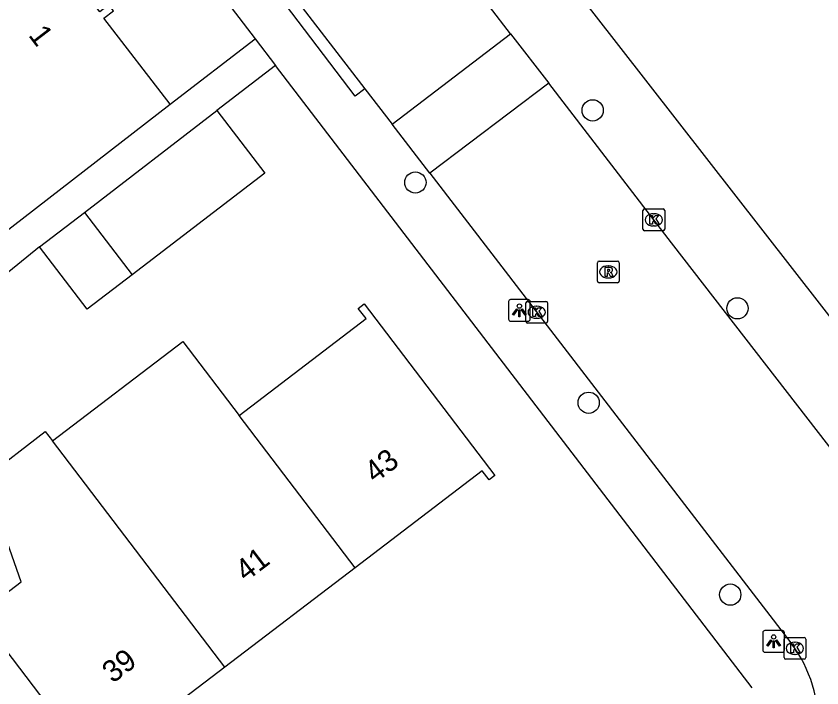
# Model space of a CAD drawing. Extents: x 159353 to 160616, y 385893 to 387321.
# Drawn here: x 160357.73 to 160394.87, y 386529.21 to 386560.14 of the extents above; entities that cross this region are included whole.
import ezdxf

# ---------------------------------------------------------------- set-up
doc = ezdxf.new("R2010")
doc.units = 0
for name, color, linetype in [('IMGEO_Boom', 7, 'Continuous'), ('IMGEO_Kolk', 7, 'Continuous'), ('IMGEO_Lichtpunt', 7, 'Continuous'), ('IMGEO_Pand', 7, 'Continuous'), ('IMGEO_Pand_nummerreeks', 7, 'Continuous'), ('IMGEO_Rijbaan_lokaal_open', 7, 'Continuous'), ('IMGEO_Rioolput', 7, 'Continuous'), ('IMGEO_Voetpad_open', 7, 'Continuous')]:
    doc.layers.add(name, color=color, linetype=linetype)

msp = doc.modelspace()

# ---------------------------------------------------------------- linework, layer by layer
at = {"layer": 'IMGEO_Boom'}
for centre in [(160384.301, 386555.804), (160376.133, 386552.483), (160390.976, 386546.689), (160384.12, 386542.342), (160390.645, 386533.508)]:
    msp.add_circle(centre, 0.489, dxfattribs=at)
at = {"layer": 'IMGEO_Kolk'}
for p, q in [((160386.621, 386550.338), (160386.621, 386551.19)), ((160386.696, 386551.264), (160387.548, 386551.264)), ((160387.109, 386551.044), (160387.134, 386551.044)), ((160387.622, 386551.19), (160387.622, 386550.338)), ((160387.132, 386550.484), (160387.107, 386550.484)), ((160387.548, 386550.264), (160386.696, 386550.264)), ((160381.299, 386547.009), (160382.151, 386547.009)), ((160381.224, 386546.083), (160381.224, 386546.935)), ((160381.712, 386546.789), (160381.737, 386546.789)), ((160382.225, 386546.935), (160382.225, 386546.083)), ((160381.735, 386546.229), (160381.71, 386546.229)), ((160382.151, 386546.009), (160381.299, 386546.009)), ((160393.122, 386530.608), (160393.122, 386531.46)), ((160393.197, 386531.534), (160394.049, 386531.534)), ((160394.123, 386531.46), (160394.123, 386530.608)), ((160393.61, 386531.314), (160393.635, 386531.314)), ((160393.633, 386530.754), (160393.608, 386530.754)), ((160394.049, 386530.534), (160393.197, 386530.534))]:
    msp.add_line(p, q, dxfattribs=at)
for points in [[(160386.621, 386550.338), (160386.621, 386551.19)], [(160386.696, 386551.264), (160387.548, 386551.264)], [(160387.622, 386551.19), (160387.622, 386550.338)], [(160386.942, 386550.964), (160387.065, 386550.964), (160387.065, 386550.813), (160387.195, 386550.964), (160387.359, 386550.964), (160387.213, 386550.813), (160387.366, 386550.564), (160387.214, 386550.564), (160387.129, 386550.728), (160387.065, 386550.661), (160387.065, 386550.564), (160386.942, 386550.564), (160386.942, 386550.964)], [(160387.548, 386550.264), (160386.696, 386550.264)], [(160381.299, 386547.009), (160382.151, 386547.009)], [(160381.224, 386546.083), (160381.224, 386546.935)], [(160381.545, 386546.709), (160381.668, 386546.709), (160381.668, 386546.558), (160381.798, 386546.709), (160381.962, 386546.709), (160381.816, 386546.558), (160381.969, 386546.309), (160381.817, 386546.309), (160381.732, 386546.473), (160381.668, 386546.406), (160381.668, 386546.309), (160381.545, 386546.309), (160381.545, 386546.709)], [(160382.225, 386546.935), (160382.225, 386546.083)], [(160382.151, 386546.009), (160381.299, 386546.009)], [(160393.122, 386530.608), (160393.122, 386531.46)], [(160393.197, 386531.534), (160394.049, 386531.534)], [(160394.123, 386531.46), (160394.123, 386530.608)], [(160393.443, 386531.234), (160393.566, 386531.234), (160393.566, 386531.083), (160393.696, 386531.234), (160393.86, 386531.234), (160393.714, 386531.083), (160393.867, 386530.834), (160393.715, 386530.834), (160393.63, 386530.998), (160393.566, 386530.931), (160393.566, 386530.834), (160393.443, 386530.834), (160393.443, 386531.234)], [(160394.049, 386530.534), (160393.197, 386530.534)]]:
    msp.add_lwpolyline(points, dxfattribs=at)
for centre, start, end in [((160386.698, 386551.188), 91.552, 178.448), ((160386.698, 386551.188), 91.552, 178.448), ((160387.546, 386551.188), 1.552, 88.448), ((160387.546, 386551.188), 1.552, 88.448), ((160386.698, 386550.34), 181.552, 268.448), ((160386.698, 386550.34), 181.552, 268.448), ((160387.546, 386550.34), 271.552, 358.448), ((160387.546, 386550.34), 271.552, 358.448), ((160381.301, 386546.933), 91.552, 178.448), ((160381.301, 386546.933), 91.552, 178.448), ((160382.149, 386546.933), 1.552, 88.448), ((160382.149, 386546.933), 1.552, 88.448), ((160381.301, 386546.085), 181.552, 268.448), ((160381.301, 386546.085), 181.552, 268.448), ((160382.149, 386546.085), 271.552, 358.448), ((160382.149, 386546.085), 271.552, 358.448), ((160393.199, 386531.458), 91.552, 178.448), ((160393.199, 386531.458), 91.552, 178.448), ((160394.047, 386531.458), 1.552, 88.448), ((160394.047, 386531.458), 1.552, 88.448), ((160393.199, 386530.61), 181.552, 268.448), ((160393.199, 386530.61), 181.552, 268.448), ((160394.047, 386530.61), 271.552, 358.448), ((160394.047, 386530.61), 271.552, 358.448)]:
    msp.add_arc(centre, 0.0765, start, end, dxfattribs=at)
for centre, major_axis, ratio, start_param, end_param in [((160387.108, 386550.764), (-0.387, 0.002), 0.722429, 4.712389, 7.853982), ((160387.133, 386550.764), (-0.39, 0.002), 0.717154, 1.570796, 4.712389), ((160381.711, 386546.509), (-0.387, 0.002), 0.722429, 4.712389, 7.853982), ((160381.736, 386546.509), (-0.39, 0.002), 0.717154, 1.570796, 4.712389), ((160393.609, 386531.034), (-0.387, 0.002), 0.722429, 4.712389, 7.853982), ((160393.634, 386531.034), (-0.39, 0.002), 0.717154, 1.570796, 4.712389)]:
    msp.add_ellipse(centre, major_axis=major_axis, ratio=ratio, start_param=start_param, end_param=end_param, dxfattribs=at)
at = {"layer": 'IMGEO_Lichtpunt'}
for p, q in [((160380.427, 386546.998), (160380.427, 386546.191)), ((160380.427, 386546.998), (160380.427, 386546.191)), ((160381.329, 386547.093), (160380.521, 386547.093)), ((160381.329, 386547.093), (160380.521, 386547.093)), ((160381.423, 386546.191), (160381.423, 386546.998)), ((160381.423, 386546.191), (160381.423, 386546.998)), ((160380.521, 386546.097), (160381.329, 386546.097)), ((160380.521, 386546.097), (160381.329, 386546.097)), ((160392.146, 386531.759), (160392.146, 386530.952)), ((160392.146, 386531.759), (160392.146, 386530.952)), ((160393.048, 386531.854), (160392.24, 386531.854)), ((160393.048, 386531.854), (160392.24, 386531.854)), ((160393.142, 386530.952), (160393.142, 386531.759)), ((160393.142, 386530.952), (160393.142, 386531.759)), ((160392.24, 386530.858), (160393.048, 386530.858)), ((160392.24, 386530.858), (160393.048, 386530.858))]:
    msp.add_line(p, q, dxfattribs=at)
for points in [[(160380.801, 386546.662), (160380.84, 386546.634), (160380.652, 386546.372), (160380.614, 386546.399), (160380.801, 386546.662)], [(160380.903, 386546.614), (160380.95, 386546.614), (160380.95, 386546.292), (160380.903, 386546.292), (160380.903, 386546.614)], [(160381.013, 386546.634), (160381.051, 386546.661), (160381.238, 386546.399), (160381.199, 386546.371), (160381.013, 386546.634)], [(160392.52, 386531.423), (160392.559, 386531.395), (160392.371, 386531.133), (160392.333, 386531.16), (160392.52, 386531.423)], [(160392.622, 386531.375), (160392.669, 386531.375), (160392.669, 386531.053), (160392.622, 386531.053), (160392.622, 386531.375)], [(160392.732, 386531.395), (160392.77, 386531.422), (160392.957, 386531.16), (160392.918, 386531.132), (160392.732, 386531.395)]]:
    msp.add_lwpolyline(points, dxfattribs=at)
for centre in [(160380.926, 386546.796), (160392.645, 386531.557)]:
    msp.add_circle(centre, 0.0994, dxfattribs=at)
for centre, start, end in [((160380.521, 386546.998), 90, 180), ((160380.521, 386546.998), 90, 180), ((160381.329, 386546.998), 0, 90), ((160381.329, 386546.998), 0, 90), ((160380.521, 386546.191), 180, 270), ((160380.521, 386546.191), 180, 270), ((160381.329, 386546.191), 270, 0), ((160381.329, 386546.191), 270, 360), ((160392.24, 386531.759), 90, 180), ((160392.24, 386531.759), 90, 180), ((160393.048, 386531.759), 0, 90), ((160393.048, 386531.759), 0, 90), ((160392.24, 386530.952), 180, 270), ((160392.24, 386530.952), 180, 270), ((160393.048, 386530.952), 270, 0), ((160393.048, 386530.952), 270, 360)]:
    msp.add_arc(centre, 0.0946, start, end, dxfattribs=at)
at = {"layer": 'IMGEO_Pand'}
for points in [[(160364.825, 386556.083), (160361.78, 386560.047), (160362.215, 386560.382), (160361.998, 386560.665), (160361.584, 386560.347), (160357.117, 386566.165)], [(160346.302, 386546.33), (160348.51, 386543.473), (160364.825, 386556.083)], [(160360.876, 386551.107), (160366.988, 386555.793)], [(160366.988, 386555.793), (160369.193, 386552.917), (160363.073, 386548.225)], [(160358.806, 386549.52), (160360.876, 386551.107)], [(160360.876, 386551.107), (160363.073, 386548.225)], [(160363.073, 386548.225), (160361.011, 386546.644), (160358.806, 386549.52)], [(160368.006, 386541.753), (160373.859, 386546.215), (160373.5, 386546.686), (160373.771, 386546.892), (160379.795, 386538.99), (160379.528, 386538.787), (160379.209, 386539.205), (160373.352, 386534.74)], [(160359.405, 386540.583), (160365.409, 386545.16), (160368.006, 386541.753)], [(160373.352, 386534.74), (160368.006, 386541.753)], [(160355.999, 386532.6), (160357.964, 386534.098), (160356.267, 386538.875), (160359.076, 386541.015), (160359.405, 386540.583)], [(160367.348, 386530.163), (160359.405, 386540.583)], [(160373.352, 386534.74), (160367.348, 386530.163)], [(160361.345, 386525.587), (160355.999, 386532.6)], [(160367.348, 386530.163), (160361.345, 386525.587)]]:
    msp.add_lwpolyline(points, dxfattribs=at)
at = {"layer": 'IMGEO_Rijbaan_lokaal_open'}
for points in [[(160380.523, 386559.335), (160375.676, 386565.631), (160375.32, 386566.148)], [(160367.923, 386564.445), (160373.807, 386556.798)], [(160375.061, 386555.169), (160380.523, 386559.335)], [(160380.523, 386559.335), (160382.28, 386557.053)], [(160382.28, 386557.053), (160376.798, 386552.912)], [(160395.664, 386539.75), (160387.932, 386549.71), (160382.28, 386557.053)], [(160373.807, 386556.798), (160375.061, 386555.169)], [(160376.798, 386552.912), (160375.061, 386555.169)], [(160376.798, 386552.912), (160393.443, 386531.282)]]:
    msp.add_lwpolyline(points, dxfattribs=at)
msp.add_arc((160388.711, 386527.64), 5.971, 355.3885, 37.5861, dxfattribs=at)
at = {"layer": 'IMGEO_Rioolput'}
for p, q in [((160384.598, 386548.866), (160385.45, 386548.866)), ((160384.523, 386547.94), (160384.523, 386548.792)), ((160385.011, 386548.646), (160385.036, 386548.646)), ((160385.524, 386548.792), (160385.524, 386547.94)), ((160385.034, 386548.086), (160385.009, 386548.086)), ((160385.45, 386547.866), (160384.598, 386547.866))]:
    msp.add_line(p, q, dxfattribs=at)
for points in [[(160384.598, 386548.866), (160385.45, 386548.866)], [(160384.523, 386547.94), (160384.523, 386548.792)], [(160385.112, 386548.564), (160384.86, 386548.566), (160384.86, 386548.166)], [(160385.038, 386548.485), (160384.984, 386548.485), (160384.984, 386548.404)], [(160385.524, 386548.792), (160385.524, 386547.94)], [(160384.86, 386548.166), (160384.984, 386548.166), (160384.984, 386548.328), (160384.995, 386548.328)], [(160384.984, 386548.404), (160385.036, 386548.404)], [(160385.042, 386548.299), (160385.113, 386548.166), (160385.253, 386548.166), (160385.188, 386548.292)], [(160385.45, 386547.866), (160384.598, 386547.866)]]:
    msp.add_lwpolyline(points, dxfattribs=at)
for centre, radius, start, end in [((160384.6, 386548.79), 0.0765, 91.552, 178.448), ((160384.6, 386548.79), 0.0765, 91.552, 178.448), ((160385.448, 386548.79), 0.0765, 1.552, 88.448), ((160385.448, 386548.79), 0.0765, 1.552, 88.448), ((160385.044, 386548.389), 0.0964, 77.0061, 93.1865), ((160385.058, 386548.446), 0.0378, 276.6634, 79.6772), ((160385.111, 386548.454), 0.109, 350.3612, 89.416), ((160385.109, 386548.454), 0.112, 277.5842, 350.9817), ((160384.994, 386548.275), 0.0533, 26.0293, 88.6989), ((160385.02, 386548.593), 0.19, 274.7715, 282.9687), ((160385.093, 386548.239), 0.108, 29.5134, 73.7905), ((160384.6, 386547.942), 0.0765, 181.552, 268.448), ((160384.6, 386547.942), 0.0765, 181.552, 268.448), ((160385.448, 386547.942), 0.0765, 271.552, 358.448), ((160385.448, 386547.942), 0.0765, 271.552, 358.448)]:
    msp.add_arc(centre, radius, start, end, dxfattribs=at)
for centre, major_axis, ratio, start_param, end_param in [((160385.01, 386548.366), (-0.387, 0.002), 0.722429, 4.712389, 7.853982), ((160385.035, 386548.366), (-0.39, 0.002), 0.717154, 1.570796, 4.712389)]:
    msp.add_ellipse(centre, major_axis=major_axis, ratio=ratio, start_param=start_param, end_param=end_param, dxfattribs=at)
at = {"layer": 'IMGEO_Voetpad_open'}
for points in [[(160327.134, 386613.365), (160368.75, 386559.092)], [(160404.107, 386534.93), (160377.611, 386568.935)], [(160373.807, 386556.798), (160373.36, 386556.459), (160367.525, 386564.143), (160367.923, 386564.445)], [(160364.825, 386556.083), (160368.75, 386559.092)], [(160368.75, 386559.092), (160369.691, 386557.865)], [(160369.691, 386557.865), (160366.988, 386555.793)], [(160391.66, 386529.214), (160369.691, 386557.865)], [(160358.806, 386549.52), (160354.964, 386546.41)]]:
    msp.add_lwpolyline(points, dxfattribs=at)

# ---------------------------------------------------------------- texts
at = {"layer": 'IMGEO_Pand_nummerreeks'}
for s, rotation, p in [('1', 307.3989, (160358.267, 386559.26)), ('43', 37.3196, (160374.27, 386538.608)), ('41', 37.3196, (160368.316, 386534.07)), ('39', 37.3196, (160362.184, 386529.395))]:
    msp.add_text(s, height=1, rotation=rotation, dxfattribs=at).set_placement(p)

doc.saveas('drawing.dxf')
